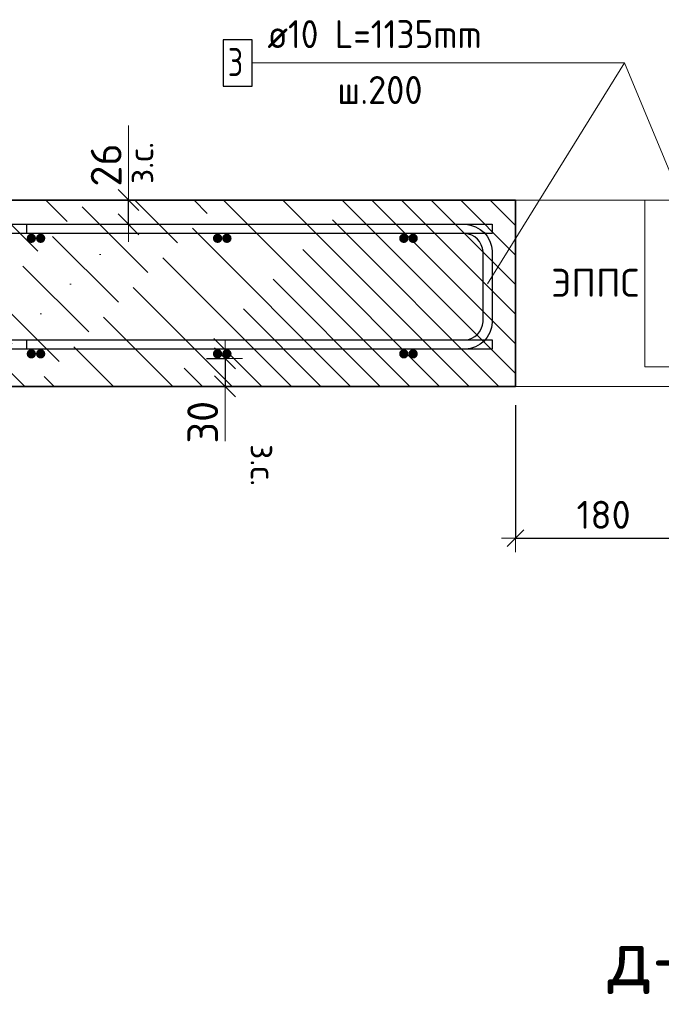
# Model space of a CAD drawing. Header units: metres. Extents: x -38 to 97, y -15 to 21.
# Tile 269 of 276: x 87.754 to 88.443, y -4.959 to -3.902. Entities that reach past the tile are written whole.
import ezdxf

# ---------------------------------------------------------------- set-up
doc = ezdxf.new("R2010")
doc.units = ezdxf.units.M
doc.header["$PDMODE"] = 65
for name, color, linetype, lineweight in [('XR$4$Арм. стержнями верхней зоны', 180, 'Continuous', 35), ('XR$4$Арм. стержнями нижней зоны', 180, 'Continuous', 35), ('XR$4$Арм.стержн. Арматура края', 96, 'Continuous', 35), ('XR$4$ВК__отв в полу 1-2 эт', 220, 'Continuous', 25), ('XR$4$Размерная линия (1)', 7, 'Continuous', 13), ('XR$4$Размерная линия_ общее', 7, 'Continuous', 13), ('XR$5$Арм. стержнями верхней зоны', 180, 'Continuous', 35), ('XR$5$Арм. стержнями нижней зоны', 180, 'Continuous', 35), ('XR$5$Арм.стержн. Арматура края', 96, 'Continuous', 35), ('XR$5$ВК__отв в полу 1-2 эт', 220, 'Continuous', 25), ('XR$5$Размерная линия (1)', 7, 'Continuous', 13), ('XR$5$Размерная линия_ общее', 7, 'Continuous', 13)]:
    doc.layers.add(name, color=color, linetype=linetype, lineweight=lineweight)
doc.styles.add('ISOCPEUR', font='txt')
doc.dimstyles.new('DIMSTYLE_11', dxfattribs={"dimtxt": 0.033, "dimasz": 0.0375, "dimexe": 0, "dimexo": 0, "dimgap": 0.0165, "dimtad": 2, "dimdec": 0, "dimlfac": 1000, "dimrnd": 1, "dimzin": 12, "dimdsep": 46, "dimtxsty": 'ISOCPEUR', "dimblk1": 'ALL_ML_STRICH', "dimblk2": 'ALL_ML_STRICH', "dimsah": 1, "dimcen": 0, "dimclrd": 7, "dimclre": 256, "dimclrt": 7, "dimadec": 0, "dimazin": 0, "dimtfac": 1, "dimtdec": 0, "dimtix": 1, "dimtmove": 2, "dimatfit": 3, "dimfxl": 0, "dimtvp": 1.2, "dimtzin": 0, "dimlwd": 0, "dimlwe": -3, "dimarcsym": 0})
doc.dimstyles.new('DIMSTYLE_24', dxfattribs={"dimtxt": 0.03, "dimasz": 0.03, "dimexe": 0, "dimexo": 0, "dimgap": 0.015, "dimtad": 2, "dimdec": 0, "dimlfac": 1000, "dimrnd": 5, "dimzin": 12, "dimdsep": 46, "dimtxsty": 'ISOCPEUR', "dimblk1": 'ALL_ML_STRICH', "dimblk2": 'ALL_ML_STRICH', "dimsah": 1, "dimcen": 0, "dimclrd": 7, "dimclre": 256, "dimclrt": 7, "dimadec": 0, "dimazin": 0, "dimtfac": 1, "dimtdec": 0, "dimtix": 1, "dimtmove": 2, "dimatfit": 3, "dimfxl": 0, "dimtzin": 0, "dimlwd": 0, "dimlwe": -3, "dimarcsym": 0})
pattern_1 = [(0, (0.45, 0.45), (0.225, 0.225), [0.225, -0.225]), (90, (0.45, 0.45), (-0.225, 0.225), [0.225, -0.225])]
pattern_2 = [(135, (0, 0), (-0.031819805, -0.031819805), [0.4, -0.05, 0, -0.05]), (135, (-0.01591, -0.01591), (-0.031819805, -0.031819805), [0.8, -0.1, 0.1, -0.1])]

# ---------------------------------------------------------------- blocks, each defined once
blk = doc.blocks.new('ALL_ML_STRICH')
at = {"color": 0, "linetype": 'ByBlock', "lineweight": -2}
for p, q in [((-0.3, -0.3), (0.3, 0.3)), ((0, -0.5), (0, 0.5)), ((-1, 0), (0.5, 0))]:
    blk.add_line(p, q, dxfattribs=at)
blk = doc.blocks.new('*D368')
at = {"layer": 'DEFPOINTS', "color": 7, "linetype": 'Continuous', "lineweight": 13, "transparency": 33554687}
for p in [(87.9344, -4.2658), (87.9744, -4.2658), (87.9344, -4.2958)]:
    blk.add_point(p, dxfattribs=at)
at = {"layer": 'XR$4$Размерная линия_ общее', "color": 253, "linetype": 'Continuous', "lineweight": -2, "true_color": 0xa0a0a0, "transparency": 33554687}
for p, q in [((87.9544, -4.2658), (87.9744, -4.2658)), ((87.9544, -4.2958), (87.9744, -4.2958))]:
    blk.add_line(p, q, dxfattribs=at)
at = {"layer": 'XR$4$Размерная линия_ общее', "color": 7, "linetype": 'Continuous', "lineweight": -2, "transparency": 33554687}
blk.add_line((87.9744, -4.2658), (87.9744, -4.2958), dxfattribs=at)
at = {"layer": 'XR$4$Размерная линия_ общее', "color": 7, "linetype": 'Continuous', "lineweight": 13, "transparency": 33554687, "xscale": 0.0375, "yscale": 0.0375, "zscale": 0.0375}
for p, rotation in [((87.9744, -4.2658), 90), ((87.9744, -4.2958), 270)]:
    blk.add_blockref('ALL_ML_STRICH', p, dxfattribs=dict(at, rotation=rotation))
at = {"layer": 'XR$4$Размерная линия_ общее', "color": 7, "linetype": 'Continuous', "lineweight": 13, "transparency": 33554687, "insert": (87.9504, -4.3343), "char_height": 0.033, "width": 0.066, "attachment_point": 5, "rotation": 90, "style": 'ISOCPEUR'}
blk.add_mtext('\\A1;{30}', dxfattribs=at)
at = {"layer": 'XR$4$Размерная линия_ общее', "color": 7, "linetype": 'Continuous', "lineweight": 13, "transparency": 33554687, "insert": (88.0289, -4.3578), "char_height": 0.027, "width": 0.00135, "attachment_point": 1, "rotation": 270, "line_spacing_factor": 0.60241, "style": 'ISOCPEUR'}
blk.add_mtext('з.с.', dxfattribs=at)
blk = doc.blocks.new('*D390')
at = {"layer": 'DEFPOINTS', "color": 7, "linetype": 'Continuous', "lineweight": 13, "transparency": 33554687}
for p in [(88.2864, -4.2958), (88.4664, -4.3958), (88.2864, -4.4587)]:
    blk.add_point(p, dxfattribs=at)
at = {"layer": 'XR$4$Размерная линия (1)', "color": 9, "linetype": 'Continuous', "lineweight": -2, "true_color": 0xc7c7c7, "transparency": 33554687}
for p, q in [((88.2864, -4.3158), (88.2864, -4.4587)), ((88.4664, -4.4158), (88.4664, -4.4587))]:
    blk.add_line(p, q, dxfattribs=at)
at = {"layer": 'XR$4$Размерная линия (1)', "color": 7, "linetype": 'Continuous', "lineweight": -2, "transparency": 33554687}
blk.add_line((88.2864, -4.4587), (88.4664, -4.4587), dxfattribs=at)
at = {"layer": 'XR$4$Размерная линия (1)', "color": 7, "linetype": 'Continuous', "lineweight": 13, "transparency": 33554687, "xscale": 0.03, "yscale": 0.03, "zscale": 0.03, "rotation": 180}
blk.add_blockref('ALL_ML_STRICH', (88.2864, -4.4587), dxfattribs=at)
at = {"layer": 'XR$4$Размерная линия (1)', "color": 7, "linetype": 'Continuous', "lineweight": 13, "transparency": 33554687, "xscale": 0.03, "yscale": 0.03, "zscale": 0.03}
blk.add_blockref('ALL_ML_STRICH', (88.4664, -4.4587), dxfattribs=at)
at = {"layer": 'XR$4$Размерная линия (1)', "color": 7, "linetype": 'Continuous', "lineweight": 13, "transparency": 33554687, "insert": (88.3809, -4.4337), "char_height": 0.03, "width": 0.09, "attachment_point": 5, "style": 'ISOCPEUR'}
blk.add_mtext('\\A1;{180}', dxfattribs=at)
blk = doc.blocks.new('*D478')
at = {"layer": 'DEFPOINTS', "color": 7, "linetype": 'Continuous', "lineweight": 13, "transparency": 33554687}
for p in [(87.8307, -4.0958), (87.8307, -4.1218), (87.8707, -4.1218)]:
    blk.add_point(p, dxfattribs=at)
at = {"layer": 'XR$4$Размерная линия_ общее', "color": 253, "linetype": 'Continuous', "lineweight": -2, "true_color": 0xa0a0a0, "transparency": 33554687}
for p, q in [((87.8507, -4.0958), (87.8707, -4.0958)), ((87.8507, -4.1218), (87.8707, -4.1218))]:
    blk.add_line(p, q, dxfattribs=at)
at = {"layer": 'XR$4$Размерная линия_ общее', "color": 7, "linetype": 'Continuous', "lineweight": -2, "transparency": 33554687}
blk.add_line((87.8707, -4.1218), (87.8707, -4.0958), dxfattribs=at)
at = {"layer": 'XR$4$Размерная линия_ общее', "color": 7, "linetype": 'Continuous', "lineweight": 13, "transparency": 33554687, "xscale": 0.0375, "yscale": 0.0375, "zscale": 0.0375}
for p, rotation in [((87.8707, -4.0958), 90), ((87.8707, -4.1218), 270)]:
    blk.add_blockref('ALL_ML_STRICH', p, dxfattribs=dict(at, rotation=rotation))
at = {"layer": 'XR$4$Размерная линия_ общее', "color": 7, "linetype": 'Continuous', "lineweight": 13, "transparency": 33554687, "insert": (87.8703, -4.0785), "char_height": 0.027, "width": 0.00135, "attachment_point": 1, "rotation": 90, "line_spacing_factor": 0.60241, "style": 'ISOCPEUR'}
blk.add_mtext('з.с.', dxfattribs=at)
at = {"layer": 'XR$4$Размерная линия_ общее', "color": 7, "linetype": 'Continuous', "lineweight": 13, "transparency": 33554687, "insert": (87.8467, -4.0581), "char_height": 0.033, "width": 0.066, "attachment_point": 5, "rotation": 90, "style": 'ISOCPEUR'}
blk.add_mtext('\\A1;{26}', dxfattribs=at)
blk = doc.blocks.new('*D754')
at = {"layer": 'DEFPOINTS', "color": 7, "linetype": 'Continuous', "lineweight": 13, "transparency": 33554687}
for p in [(87.9344, -4.2658), (87.9744, -4.2658), (87.9344, -4.2958)]:
    blk.add_point(p, dxfattribs=at)
at = {"layer": 'XR$5$Размерная линия_ общее', "color": 253, "linetype": 'Continuous', "lineweight": -2, "true_color": 0xa0a0a0, "transparency": 33554687}
for p, q in [((87.9544, -4.2658), (87.9744, -4.2658)), ((87.9544, -4.2958), (87.9744, -4.2958))]:
    blk.add_line(p, q, dxfattribs=at)
at = {"layer": 'XR$5$Размерная линия_ общее', "color": 7, "linetype": 'Continuous', "lineweight": -2, "transparency": 33554687}
blk.add_line((87.9744, -4.2658), (87.9744, -4.2958), dxfattribs=at)
at = {"layer": 'XR$5$Размерная линия_ общее', "color": 7, "linetype": 'Continuous', "lineweight": 13, "transparency": 33554687, "xscale": 0.0375, "yscale": 0.0375, "zscale": 0.0375}
for p, rotation in [((87.9744, -4.2658), 90), ((87.9744, -4.2958), 270)]:
    blk.add_blockref('ALL_ML_STRICH', p, dxfattribs=dict(at, rotation=rotation))
at = {"layer": 'XR$5$Размерная линия_ общее', "color": 7, "linetype": 'Continuous', "lineweight": 13, "transparency": 33554687, "insert": (87.9504, -4.3343), "char_height": 0.033, "width": 0.066, "attachment_point": 5, "rotation": 90, "style": 'ISOCPEUR'}
blk.add_mtext('\\A1;{30}', dxfattribs=at)
at = {"layer": 'XR$5$Размерная линия_ общее', "color": 7, "linetype": 'Continuous', "lineweight": 13, "transparency": 33554687, "insert": (88.0289, -4.3578), "char_height": 0.027, "width": 0.00135, "attachment_point": 1, "rotation": 270, "line_spacing_factor": 0.60241, "style": 'ISOCPEUR'}
blk.add_mtext('з.с.', dxfattribs=at)
blk = doc.blocks.new('*D757')
at = {"layer": 'DEFPOINTS', "color": 7, "linetype": 'Continuous', "lineweight": 13, "transparency": 33554687}
for p in [(88.2864, -4.2958), (88.4664, -4.3958), (88.2864, -4.4587)]:
    blk.add_point(p, dxfattribs=at)
at = {"layer": 'XR$5$Размерная линия (1)', "color": 9, "linetype": 'Continuous', "lineweight": -2, "true_color": 0xc7c7c7, "transparency": 33554687}
for p, q in [((88.2864, -4.3158), (88.2864, -4.4587)), ((88.4664, -4.4158), (88.4664, -4.4587))]:
    blk.add_line(p, q, dxfattribs=at)
at = {"layer": 'XR$5$Размерная линия (1)', "color": 7, "linetype": 'Continuous', "lineweight": -2, "transparency": 33554687}
blk.add_line((88.2864, -4.4587), (88.4664, -4.4587), dxfattribs=at)
at = {"layer": 'XR$5$Размерная линия (1)', "color": 7, "linetype": 'Continuous', "lineweight": 13, "transparency": 33554687, "xscale": 0.03, "yscale": 0.03, "zscale": 0.03, "rotation": 180}
blk.add_blockref('ALL_ML_STRICH', (88.2864, -4.4587), dxfattribs=at)
at = {"layer": 'XR$5$Размерная линия (1)', "color": 7, "linetype": 'Continuous', "lineweight": 13, "transparency": 33554687, "xscale": 0.03, "yscale": 0.03, "zscale": 0.03}
blk.add_blockref('ALL_ML_STRICH', (88.4664, -4.4587), dxfattribs=at)
at = {"layer": 'XR$5$Размерная линия (1)', "color": 7, "linetype": 'Continuous', "lineweight": 13, "transparency": 33554687, "insert": (88.3809, -4.4337), "char_height": 0.03, "width": 0.09, "attachment_point": 5, "style": 'ISOCPEUR'}
blk.add_mtext('\\A1;{180}', dxfattribs=at)
blk = doc.blocks.new('*D801')
at = {"layer": 'DEFPOINTS', "color": 7, "linetype": 'Continuous', "lineweight": 13, "transparency": 33554687}
for p in [(87.8307, -4.0958), (87.8307, -4.1218), (87.8707, -4.1218)]:
    blk.add_point(p, dxfattribs=at)
at = {"layer": 'XR$5$Размерная линия_ общее', "color": 253, "linetype": 'Continuous', "lineweight": -2, "true_color": 0xa0a0a0, "transparency": 33554687}
for p, q in [((87.8507, -4.0958), (87.8707, -4.0958)), ((87.8507, -4.1218), (87.8707, -4.1218))]:
    blk.add_line(p, q, dxfattribs=at)
at = {"layer": 'XR$5$Размерная линия_ общее', "color": 7, "linetype": 'Continuous', "lineweight": -2, "transparency": 33554687}
blk.add_line((87.8707, -4.1218), (87.8707, -4.0958), dxfattribs=at)
at = {"layer": 'XR$5$Размерная линия_ общее', "color": 7, "linetype": 'Continuous', "lineweight": 13, "transparency": 33554687, "xscale": 0.0375, "yscale": 0.0375, "zscale": 0.0375}
for p, rotation in [((87.8707, -4.0958), 90), ((87.8707, -4.1218), 270)]:
    blk.add_blockref('ALL_ML_STRICH', p, dxfattribs=dict(at, rotation=rotation))
at = {"layer": 'XR$5$Размерная линия_ общее', "color": 7, "linetype": 'Continuous', "lineweight": 13, "transparency": 33554687, "insert": (87.8703, -4.0785), "char_height": 0.027, "width": 0.00135, "attachment_point": 1, "rotation": 90, "line_spacing_factor": 0.60241, "style": 'ISOCPEUR'}
blk.add_mtext('з.с.', dxfattribs=at)
at = {"layer": 'XR$5$Размерная линия_ общее', "color": 7, "linetype": 'Continuous', "lineweight": 13, "transparency": 33554687, "insert": (87.8467, -4.0581), "char_height": 0.033, "width": 0.066, "attachment_point": 5, "rotation": 90, "style": 'ISOCPEUR'}
blk.add_mtext('\\A1;{26}', dxfattribs=at)

msp = doc.modelspace()

# ---------------------------------------------------------------- hatches: boundary and pattern name
at = {"linetype": 'Continuous', "lineweight": 13, "transparency": 33554687}
h = msp.add_hatch(dxfattribs=at)
h.set_pattern_fill('__________540', scale=0.015, style=0, pattern_type=2)
h.set_pattern_definition(pattern_2)
h.paths.add_polyline_path([(88.2864, -4.2958), (88.2864, -4.0958), (87.642, -4.0958), (87.642, -4.2958)], flags=0)
h = msp.add_hatch(dxfattribs=at)
h.set_pattern_fill('__________540', scale=0.015, style=0, pattern_type=2)
h.set_pattern_definition(pattern_2)
h.paths.add_polyline_path([(88.2864, -4.2958), (88.2864, -4.0958), (87.642, -4.0958), (87.642, -4.2958)], flags=0)
h = msp.add_hatch(dxfattribs=at)
h.set_pattern_fill('____', scale=0.225, style=0, pattern_type=2)
h.set_pattern_definition(pattern_1)
h.paths.add_polyline_path([(88.4664, -4.0958), (88.2864, -4.0958), (88.2864, -4.2958), (88.4664, -4.2958)], flags=0)
h = msp.add_hatch(dxfattribs=at)
h.set_pattern_fill('____', scale=0.225, style=0, pattern_type=2)
h.set_pattern_definition(pattern_1)
h.paths.add_polyline_path([(88.4664, -4.0958), (88.2864, -4.0958), (88.2864, -4.2958), (88.4664, -4.2958)], flags=0)
at = {"layer": 'XR$4$Арм. стержнями верхней зоны', "linetype": 'Continuous', "lineweight": 50, "transparency": 33554687}
for points in [[(87.7814, -4.1368), (87.781, -4.1349), (87.7799, -4.1333), (87.7783, -4.1322), (87.7764, -4.1318), (87.7744, -4.1322), (87.7728, -4.1333), (87.7717, -4.1349), (87.7714, -4.1368), (87.7717, -4.1388), (87.7728, -4.1404), (87.7744, -4.1415), (87.7764, -4.1418), (87.7783, -4.1415), (87.7799, -4.1404), (87.781, -4.1388)], [(87.9814, -4.1368), (87.981, -4.1349), (87.9799, -4.1333), (87.9783, -4.1322), (87.9764, -4.1318), (87.9744, -4.1322), (87.9728, -4.1333), (87.9717, -4.1349), (87.9714, -4.1368), (87.9717, -4.1388), (87.9728, -4.1404), (87.9744, -4.1415), (87.9764, -4.1418), (87.9783, -4.1415), (87.9799, -4.1404), (87.981, -4.1388)], [(88.1814, -4.1368), (88.181, -4.1349), (88.1799, -4.1333), (88.1783, -4.1322), (88.1764, -4.1318), (88.1744, -4.1322), (88.1728, -4.1333), (88.1717, -4.1349), (88.1714, -4.1368), (88.1717, -4.1388), (88.1728, -4.1404), (88.1744, -4.1415), (88.1764, -4.1418), (88.1783, -4.1415), (88.1799, -4.1404), (88.181, -4.1388)]]:
    msp.add_hatch(color=4, dxfattribs=at).paths.add_polyline_path(points)
at = {"layer": 'XR$4$Арм. стержнями нижней зоны', "linetype": 'Continuous', "lineweight": 50, "transparency": 33554687}
for points in [[(87.7814, -4.2608), (87.781, -4.2589), (87.7799, -4.2573), (87.7783, -4.2562), (87.7764, -4.2558), (87.7744, -4.2562), (87.7728, -4.2573), (87.7717, -4.2589), (87.7714, -4.2608), (87.7717, -4.2628), (87.7728, -4.2644), (87.7744, -4.2655), (87.7764, -4.2658), (87.7783, -4.2655), (87.7799, -4.2644), (87.781, -4.2628)], [(87.9814, -4.2608), (87.981, -4.2589), (87.9799, -4.2573), (87.9783, -4.2562), (87.9764, -4.2558), (87.9744, -4.2562), (87.9728, -4.2573), (87.9717, -4.2589), (87.9714, -4.2608), (87.9717, -4.2628), (87.9728, -4.2644), (87.9744, -4.2655), (87.9764, -4.2658), (87.9783, -4.2655), (87.9799, -4.2644), (87.981, -4.2628)], [(88.1814, -4.2608), (88.181, -4.2589), (88.1799, -4.2573), (88.1783, -4.2562), (88.1764, -4.2558), (88.1744, -4.2562), (88.1728, -4.2573), (88.1717, -4.2589), (88.1714, -4.2608), (88.1717, -4.2628), (88.1728, -4.2644), (88.1744, -4.2655), (88.1764, -4.2658), (88.1783, -4.2655), (88.1799, -4.2644), (88.181, -4.2628)]]:
    msp.add_hatch(color=4, dxfattribs=at).paths.add_polyline_path(points)
at = {"layer": 'XR$4$Арм.стержн. Арматура края', "linetype": 'Continuous', "lineweight": 50, "transparency": 33554687}
for points in [[(87.7714, -4.1368), (87.771, -4.1349), (87.7699, -4.1333), (87.7683, -4.1322), (87.7664, -4.1318), (87.7644, -4.1322), (87.7628, -4.1333), (87.7617, -4.1349), (87.7614, -4.1368), (87.7617, -4.1388), (87.7628, -4.1404), (87.7644, -4.1415), (87.7664, -4.1418), (87.7683, -4.1415), (87.7699, -4.1404), (87.771, -4.1388)], [(87.9714, -4.1368), (87.971, -4.1349), (87.9699, -4.1333), (87.9683, -4.1322), (87.9664, -4.1318), (87.9644, -4.1322), (87.9628, -4.1333), (87.9617, -4.1349), (87.9614, -4.1368), (87.9617, -4.1388), (87.9628, -4.1404), (87.9644, -4.1415), (87.9664, -4.1418), (87.9683, -4.1415), (87.9699, -4.1404), (87.971, -4.1388)], [(88.1714, -4.1368), (88.171, -4.1349), (88.1699, -4.1333), (88.1683, -4.1322), (88.1664, -4.1318), (88.1644, -4.1322), (88.1628, -4.1333), (88.1617, -4.1349), (88.1614, -4.1368), (88.1617, -4.1388), (88.1628, -4.1404), (88.1644, -4.1415), (88.1664, -4.1418), (88.1683, -4.1415), (88.1699, -4.1404), (88.171, -4.1388)], [(87.7714, -4.2608), (87.771, -4.2589), (87.7699, -4.2573), (87.7683, -4.2562), (87.7664, -4.2558), (87.7644, -4.2562), (87.7628, -4.2573), (87.7617, -4.2589), (87.7614, -4.2608), (87.7617, -4.2628), (87.7628, -4.2644), (87.7644, -4.2655), (87.7664, -4.2658), (87.7683, -4.2655), (87.7699, -4.2644), (87.771, -4.2628)], [(87.9714, -4.2608), (87.971, -4.2589), (87.9699, -4.2573), (87.9683, -4.2562), (87.9664, -4.2558), (87.9644, -4.2562), (87.9628, -4.2573), (87.9617, -4.2589), (87.9614, -4.2608), (87.9617, -4.2628), (87.9628, -4.2644), (87.9644, -4.2655), (87.9664, -4.2658), (87.9683, -4.2655), (87.9699, -4.2644), (87.971, -4.2628)], [(88.1714, -4.2608), (88.171, -4.2589), (88.1699, -4.2573), (88.1683, -4.2562), (88.1664, -4.2558), (88.1644, -4.2562), (88.1628, -4.2573), (88.1617, -4.2589), (88.1614, -4.2608), (88.1617, -4.2628), (88.1628, -4.2644), (88.1644, -4.2655), (88.1664, -4.2658), (88.1683, -4.2655), (88.1699, -4.2644), (88.171, -4.2628)]]:
    msp.add_hatch(color=4, dxfattribs=at).paths.add_polyline_path(points)
at = {"layer": 'XR$5$Арм. стержнями верхней зоны', "linetype": 'Continuous', "lineweight": 50, "transparency": 33554687}
for points in [[(87.7814, -4.1368), (87.781, -4.1349), (87.7799, -4.1333), (87.7783, -4.1322), (87.7764, -4.1318), (87.7744, -4.1322), (87.7728, -4.1333), (87.7717, -4.1349), (87.7714, -4.1368), (87.7717, -4.1388), (87.7728, -4.1404), (87.7744, -4.1415), (87.7764, -4.1418), (87.7783, -4.1415), (87.7799, -4.1404), (87.781, -4.1388)], [(87.9814, -4.1368), (87.981, -4.1349), (87.9799, -4.1333), (87.9783, -4.1322), (87.9764, -4.1318), (87.9744, -4.1322), (87.9728, -4.1333), (87.9717, -4.1349), (87.9714, -4.1368), (87.9717, -4.1388), (87.9728, -4.1404), (87.9744, -4.1415), (87.9764, -4.1418), (87.9783, -4.1415), (87.9799, -4.1404), (87.981, -4.1388)], [(88.1814, -4.1368), (88.181, -4.1349), (88.1799, -4.1333), (88.1783, -4.1322), (88.1764, -4.1318), (88.1744, -4.1322), (88.1728, -4.1333), (88.1717, -4.1349), (88.1714, -4.1368), (88.1717, -4.1388), (88.1728, -4.1404), (88.1744, -4.1415), (88.1764, -4.1418), (88.1783, -4.1415), (88.1799, -4.1404), (88.181, -4.1388)]]:
    msp.add_hatch(color=4, dxfattribs=at).paths.add_polyline_path(points)
at = {"layer": 'XR$5$Арм. стержнями нижней зоны', "linetype": 'Continuous', "lineweight": 50, "transparency": 33554687}
for points in [[(87.7814, -4.2608), (87.781, -4.2589), (87.7799, -4.2573), (87.7783, -4.2562), (87.7764, -4.2558), (87.7744, -4.2562), (87.7728, -4.2573), (87.7717, -4.2589), (87.7714, -4.2608), (87.7717, -4.2628), (87.7728, -4.2644), (87.7744, -4.2655), (87.7764, -4.2658), (87.7783, -4.2655), (87.7799, -4.2644), (87.781, -4.2628)], [(87.9814, -4.2608), (87.981, -4.2589), (87.9799, -4.2573), (87.9783, -4.2562), (87.9764, -4.2558), (87.9744, -4.2562), (87.9728, -4.2573), (87.9717, -4.2589), (87.9714, -4.2608), (87.9717, -4.2628), (87.9728, -4.2644), (87.9744, -4.2655), (87.9764, -4.2658), (87.9783, -4.2655), (87.9799, -4.2644), (87.981, -4.2628)], [(88.1814, -4.2608), (88.181, -4.2589), (88.1799, -4.2573), (88.1783, -4.2562), (88.1764, -4.2558), (88.1744, -4.2562), (88.1728, -4.2573), (88.1717, -4.2589), (88.1714, -4.2608), (88.1717, -4.2628), (88.1728, -4.2644), (88.1744, -4.2655), (88.1764, -4.2658), (88.1783, -4.2655), (88.1799, -4.2644), (88.181, -4.2628)]]:
    msp.add_hatch(color=4, dxfattribs=at).paths.add_polyline_path(points)
at = {"layer": 'XR$5$Арм.стержн. Арматура края', "linetype": 'Continuous', "lineweight": 50, "transparency": 33554687}
for points in [[(87.7714, -4.1368), (87.771, -4.1349), (87.7699, -4.1333), (87.7683, -4.1322), (87.7664, -4.1318), (87.7644, -4.1322), (87.7628, -4.1333), (87.7617, -4.1349), (87.7614, -4.1368), (87.7617, -4.1388), (87.7628, -4.1404), (87.7644, -4.1415), (87.7664, -4.1418), (87.7683, -4.1415), (87.7699, -4.1404), (87.771, -4.1388)], [(87.9714, -4.1368), (87.971, -4.1349), (87.9699, -4.1333), (87.9683, -4.1322), (87.9664, -4.1318), (87.9644, -4.1322), (87.9628, -4.1333), (87.9617, -4.1349), (87.9614, -4.1368), (87.9617, -4.1388), (87.9628, -4.1404), (87.9644, -4.1415), (87.9664, -4.1418), (87.9683, -4.1415), (87.9699, -4.1404), (87.971, -4.1388)], [(88.1714, -4.1368), (88.171, -4.1349), (88.1699, -4.1333), (88.1683, -4.1322), (88.1664, -4.1318), (88.1644, -4.1322), (88.1628, -4.1333), (88.1617, -4.1349), (88.1614, -4.1368), (88.1617, -4.1388), (88.1628, -4.1404), (88.1644, -4.1415), (88.1664, -4.1418), (88.1683, -4.1415), (88.1699, -4.1404), (88.171, -4.1388)], [(87.7714, -4.2608), (87.771, -4.2589), (87.7699, -4.2573), (87.7683, -4.2562), (87.7664, -4.2558), (87.7644, -4.2562), (87.7628, -4.2573), (87.7617, -4.2589), (87.7614, -4.2608), (87.7617, -4.2628), (87.7628, -4.2644), (87.7644, -4.2655), (87.7664, -4.2658), (87.7683, -4.2655), (87.7699, -4.2644), (87.771, -4.2628)], [(87.9714, -4.2608), (87.971, -4.2589), (87.9699, -4.2573), (87.9683, -4.2562), (87.9664, -4.2558), (87.9644, -4.2562), (87.9628, -4.2573), (87.9617, -4.2589), (87.9614, -4.2608), (87.9617, -4.2628), (87.9628, -4.2644), (87.9644, -4.2655), (87.9664, -4.2658), (87.9683, -4.2655), (87.9699, -4.2644), (87.971, -4.2628)], [(88.1714, -4.2608), (88.171, -4.2589), (88.1699, -4.2573), (88.1683, -4.2562), (88.1664, -4.2558), (88.1644, -4.2562), (88.1628, -4.2573), (88.1617, -4.2589), (88.1614, -4.2608), (88.1617, -4.2628), (88.1628, -4.2644), (88.1644, -4.2655), (88.1664, -4.2658), (88.1683, -4.2655), (88.1699, -4.2644), (88.171, -4.2628)]]:
    msp.add_hatch(color=4, dxfattribs=at).paths.add_polyline_path(points)

# ---------------------------------------------------------------- linework, layer by layer
at = {"color": 7, "linetype": 'Continuous', "lineweight": 13, "transparency": 33554687}
for p, q in [((87.8707, -4.0958), (87.8707, -4.0158)), ((87.8707, -4.0958), (87.8707, -4.0158)), ((87.9744, -4.2958), (87.9744, -4.3548)), ((87.9744, -4.2958), (87.9744, -4.3548))]:
    msp.add_line(p, q, dxfattribs=at)
at = {"color": 7, "linetype": 'Continuous', "lineweight": 35, "transparency": 33554687}
for p, q in [((88.2864, -4.0958), (87.642, -4.0958)), ((88.2864, -4.0958), (87.642, -4.0958)), ((88.2864, -4.2958), (88.2864, -4.0958)), ((88.2864, -4.2958), (88.2864, -4.0958)), ((87.642, -4.2958), (88.2864, -4.2958)), ((87.642, -4.2958), (88.2864, -4.2958))]:
    msp.add_line(p, q, dxfattribs=at)
at = {"color": 7, "linetype": 'Continuous', "lineweight": 13, "transparency": 33554687}
msp.add_lwpolyline([(88.4664, -4.0958), (88.2864, -4.0958), (88.2864, -4.2958), (88.4664, -4.2958), (88.4664, -4.0958)], close=True, dxfattribs=at)
msp.add_lwpolyline([(88.4664, -4.0958), (88.2864, -4.0958), (88.2864, -4.2958), (88.4664, -4.2958), (88.4664, -4.0958)], close=True, dxfattribs=at)
at = {"layer": 'XR$4$Арм. стержнями верхней зоны', "color": 4, "linetype": 'Continuous', "lineweight": 25, "transparency": 33554687}
msp.add_lwpolyline([(87.637, -4.1218), (88.2614, -4.1218), (88.2614, -4.1318), (87.637, -4.1318), (87.637, -4.1218)], dxfattribs=at)
at = {"layer": 'XR$4$Арм. стержнями нижней зоны', "color": 4, "linetype": 'Continuous', "lineweight": 25, "transparency": 33554687}
msp.add_lwpolyline([(87.637, -4.2458), (88.2614, -4.2458), (88.2614, -4.2558), (87.637, -4.2558), (87.637, -4.2458)], dxfattribs=at)
at = {"layer": 'XR$4$Арм.стержн. Арматура края', "color": 7, "linetype": 'Continuous', "lineweight": 13, "transparency": 33554687}
for p, q in [((88.0034, -3.9486), (88.4034, -3.9486)), ((88.4034, -3.9486), (88.4964, -4.1726))]:
    msp.add_line(p, q, dxfattribs=at)
at = {"layer": 'XR$4$Арм.стержн. Арматура края', "color": 7, "linetype": 'Continuous', "lineweight": 25, "transparency": 33554687}
msp.add_lwpolyline([(87.9724, -3.9736), (88.0034, -3.9736), (88.0034, -3.9236), (87.9724, -3.9236), (87.9724, -3.9736)], dxfattribs=at)
at = {"layer": 'XR$4$Арм.стержн. Арматура края', "color": 4, "linetype": 'Continuous', "lineweight": 25, "transparency": 33554687}
msp.add_lwpolyline([(87.7614, -4.2458), (88.2321, -4.2458), (88.2357, -4.2453), (88.2394, -4.2441), (88.2428, -4.2423), (88.2455, -4.24), (88.2478, -4.2372), (88.2496, -4.2339), (88.2508, -4.2302), (88.2514, -4.2266), (88.2514, -4.1511), (88.2508, -4.1475), (88.2496, -4.1438), (88.2478, -4.1404), (88.2455, -4.1377), (88.2428, -4.1354), (88.2394, -4.1336), (88.2357, -4.1324), (88.2321, -4.1318), (87.7614, -4.1318), (87.7614, -4.1218), (88.2328, -4.1218), (88.238, -4.1226), (88.2434, -4.1244), (88.2485, -4.1272), (88.2526, -4.1306), (88.256, -4.1347), (88.2588, -4.1398), (88.2606, -4.1452), (88.2614, -4.1504), (88.2614, -4.2273), (88.2606, -4.2325), (88.2588, -4.2379), (88.256, -4.2429), (88.2526, -4.2471), (88.2485, -4.2505), (88.2434, -4.2533), (88.238, -4.2551), (88.2328, -4.2558), (87.7614, -4.2558), (87.7614, -4.2458)], dxfattribs=at)
at = {"layer": 'XR$4$ВК__отв в полу 1-2 эт', "color": 7, "linetype": 'Continuous', "lineweight": 13, "transparency": 33554687}
msp.add_line((88.2564, -4.1858), (88.4034, -3.9486), dxfattribs=at)
at = {"layer": 'XR$5$Арм. стержнями верхней зоны', "color": 4, "linetype": 'Continuous', "lineweight": 25, "transparency": 33554687}
msp.add_lwpolyline([(87.637, -4.1218), (88.2614, -4.1218), (88.2614, -4.1318), (87.637, -4.1318), (87.637, -4.1218)], dxfattribs=at)
at = {"layer": 'XR$5$Арм. стержнями нижней зоны', "color": 4, "linetype": 'Continuous', "lineweight": 25, "transparency": 33554687}
msp.add_lwpolyline([(87.637, -4.2458), (88.2614, -4.2458), (88.2614, -4.2558), (87.637, -4.2558), (87.637, -4.2458)], dxfattribs=at)
at = {"layer": 'XR$5$Арм.стержн. Арматура края', "color": 7, "linetype": 'Continuous', "lineweight": 13, "transparency": 33554687}
for p, q in [((88.0034, -3.9486), (88.4034, -3.9486)), ((88.4034, -3.9486), (88.4964, -4.1726))]:
    msp.add_line(p, q, dxfattribs=at)
at = {"layer": 'XR$5$Арм.стержн. Арматура края', "color": 7, "linetype": 'Continuous', "lineweight": 25, "transparency": 33554687}
msp.add_lwpolyline([(87.9724, -3.9736), (88.0034, -3.9736), (88.0034, -3.9236), (87.9724, -3.9236), (87.9724, -3.9736)], dxfattribs=at)
at = {"layer": 'XR$5$Арм.стержн. Арматура края', "color": 4, "linetype": 'Continuous', "lineweight": 25, "transparency": 33554687}
msp.add_lwpolyline([(87.7614, -4.2458), (88.2321, -4.2458), (88.2357, -4.2453), (88.2394, -4.2441), (88.2428, -4.2423), (88.2455, -4.24), (88.2478, -4.2372), (88.2496, -4.2339), (88.2508, -4.2302), (88.2514, -4.2266), (88.2514, -4.1511), (88.2508, -4.1475), (88.2496, -4.1438), (88.2478, -4.1404), (88.2455, -4.1377), (88.2428, -4.1354), (88.2394, -4.1336), (88.2357, -4.1324), (88.2321, -4.1318), (87.7614, -4.1318), (87.7614, -4.1218), (88.2328, -4.1218), (88.238, -4.1226), (88.2434, -4.1244), (88.2485, -4.1272), (88.2526, -4.1306), (88.256, -4.1347), (88.2588, -4.1398), (88.2606, -4.1452), (88.2614, -4.1504), (88.2614, -4.2273), (88.2606, -4.2325), (88.2588, -4.2379), (88.256, -4.2429), (88.2526, -4.2471), (88.2485, -4.2505), (88.2434, -4.2533), (88.238, -4.2551), (88.2328, -4.2558), (87.7614, -4.2558), (87.7614, -4.2458)], dxfattribs=at)
at = {"layer": 'XR$5$ВК__отв в полу 1-2 эт', "color": 7, "linetype": 'Continuous', "lineweight": 13, "transparency": 33554687}
msp.add_line((88.2564, -4.1858), (88.4034, -3.9486), dxfattribs=at)

# ---------------------------------------------------------------- texts
at = {"color": 251, "linetype": 'Continuous', "lineweight": 13, "true_color": 0x656565, "transparency": 33554687, "insert": (88.3246, -4.1846), "char_height": 0.03, "width": 0.107091, "attachment_point": 4, "style": 'ISOCPEUR'}
msp.add_mtext('\\A1;{\\fISOCPEUR|i0|b0;\\H0.030000;\\W1.000000;\\c3261424997;ЭППС}\\P', dxfattribs=at)
msp.add_mtext('\\A1;{\\fISOCPEUR|i0|b0;\\H0.030000;\\W1.000000;\\c3261424997;ЭППС}\\P', dxfattribs=at)
at = {"color": 7, "linetype": 'Continuous', "lineweight": 13, "transparency": 33554687, "insert": (88.4532, -4.9135), "char_height": 0.06, "width": 0.153391, "attachment_point": 5, "style": 'ISOCPEUR'}
msp.add_mtext('\\A1;{\\fISOCPEUR|i0|b0;\\H0.060000;\\W1.000000;\\C7;д-д}\\P', dxfattribs=at)
msp.add_mtext('\\A1;{\\fISOCPEUR|i0|b0;\\H0.060000;\\W1.000000;\\C7;д-д}\\P', dxfattribs=at)
at = {"layer": 'XR$4$Арм.стержн. Арматура края', "color": 7, "linetype": 'Continuous', "lineweight": 25, "transparency": 33554687, "char_height": 0.03, "attachment_point": 7, "style": 'ISOCPEUR'}
for s, insert, width in [('\\W0.92;ø10 L=1135mm ', (88.0199, -3.9326), 0.280669), ('\\W0.78;3', (87.9774, -3.9626), 0.032641), ('\\W0.95;ш.200 ', (88.0949, -3.9926), 0.1312)]:
    msp.add_mtext(s, dxfattribs=dict(at, insert=insert, width=width))
at = {"layer": 'XR$5$Арм.стержн. Арматура края', "color": 7, "linetype": 'Continuous', "lineweight": 25, "transparency": 33554687, "char_height": 0.03, "attachment_point": 7, "style": 'ISOCPEUR'}
for s, insert, width in [('\\W0.92;ø10 L=1135mm ', (88.0199, -3.9326), 0.280669), ('\\W0.78;3', (87.9774, -3.9626), 0.032641), ('\\W0.95;ш.200 ', (88.0949, -3.9926), 0.1312)]:
    msp.add_mtext(s, dxfattribs=dict(at, insert=insert, width=width))

# ---------------------------------------------------------------- dimensions: what is measured, and where the dimension line sits
at = {"layer": 'XR$4$Размерная линия (1)', "color": 7, "linetype": 'Continuous', "lineweight": 13, "transparency": 33554687}
dim = msp.add_linear_dim(base=(88.4664, -4.4587), p1=(88.2864, -4.3158), p2=(88.4664, -4.4158), dimstyle='DIMSTYLE_24', override={"dimpost": '<>', "dimclrd": 7, "dimclre": 9, "dimclrt": 7, "dimlwd": 0, "dimlwe": 65533}, dxfattribs=at)
dim.commit()
dim.dimension.update_dxf_attribs({"geometry": '*D390', "text_midpoint": (88.3809, -4.4337), "dimtype": 160})
at = {"layer": 'XR$4$Размерная линия_ общее', "color": 7, "linetype": 'Continuous', "lineweight": 13, "transparency": 33554687}
for base, p1, p2, angle, picture, middle in [((87.8707, -4.0958), (87.8507, -4.1218), (87.8507, -4.0958), 90, '*D478', (87.8467, -4.0581)), ((87.9744, -4.2958), (87.9544, -4.2658), (87.9544, -4.2958), 270, '*D368', (87.9504, -4.3343))]:
    dim = msp.add_linear_dim(base=base, p1=p1, p2=p2, angle=angle, text='<>\\Xз.с.', dimstyle='DIMSTYLE_11', override={"dimpost": '<>', "dimclrd": 7, "dimclre": 253, "dimclrt": 7, "dimlwd": 0, "dimlwe": 65533}, dxfattribs=at)
    dim.commit()
    dim.dimension.update_dxf_attribs({"geometry": picture, "text_midpoint": middle, "dimtype": 160})
at = {"layer": 'XR$5$Размерная линия (1)', "color": 7, "linetype": 'Continuous', "lineweight": 13, "transparency": 33554687}
dim = msp.add_linear_dim(base=(88.4664, -4.4587), p1=(88.2864, -4.3158), p2=(88.4664, -4.4158), dimstyle='DIMSTYLE_24', override={"dimpost": '<>', "dimclrd": 7, "dimclre": 9, "dimclrt": 7, "dimlwd": 0, "dimlwe": 65533}, dxfattribs=at)
dim.commit()
dim.dimension.update_dxf_attribs({"geometry": '*D757', "text_midpoint": (88.3809, -4.4337), "dimtype": 160})
at = {"layer": 'XR$5$Размерная линия_ общее', "color": 7, "linetype": 'Continuous', "lineweight": 13, "transparency": 33554687}
for base, p1, p2, angle, picture, middle in [((87.8707, -4.0958), (87.8507, -4.1218), (87.8507, -4.0958), 90, '*D801', (87.8467, -4.0581)), ((87.9744, -4.2958), (87.9544, -4.2658), (87.9544, -4.2958), 270, '*D754', (87.9504, -4.3343))]:
    dim = msp.add_linear_dim(base=base, p1=p1, p2=p2, angle=angle, text='<>\\Xз.с.', dimstyle='DIMSTYLE_11', override={"dimpost": '<>', "dimclrd": 7, "dimclre": 253, "dimclrt": 7, "dimlwd": 0, "dimlwe": 65533}, dxfattribs=at)
    dim.commit()
    dim.dimension.update_dxf_attribs({"geometry": picture, "text_midpoint": middle, "dimtype": 160})

doc.saveas('drawing.dxf')
